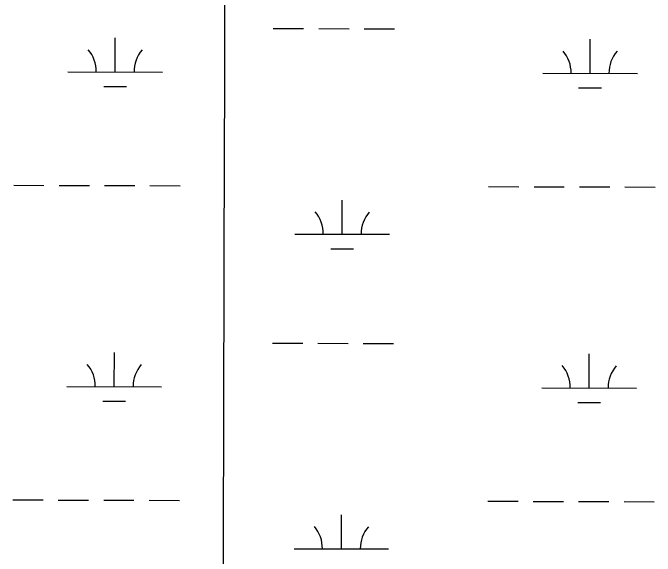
# Model space of a CAD drawing. Extents: x 3161514 to 3199414, y 831166 to 856601.
# Drawn here: x 3191688 to 3192367, y 853407 to 853981 of the extents above; entities that cross this region are included whole.
import ezdxf

# ---------------------------------------------------------------- set-up
doc = ezdxf.new("R2010")
doc.units = 0
doc.layers.add('V-GRID-MAJR', color=7, linetype='Continuous')
doc.layers.add('V-WETL-SWMP', color=7, linetype='Continuous')

msp = doc.modelspace()

# ---------------------------------------------------------------- linework, layer by layer
at = {"layer": 'V-GRID-MAJR'}
msp.add_spline([(3191868.813, 836560.569), (3191883.798, 842621.023), (3191898.788, 848683.42), (3191913.778, 854745.858), (3191913.7830000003, 854747.76)], degree=3, dxfattribs=at)
at = {"layer": 'V-WETL-SWMP'}
for p, q in [((3191962.983088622, 853964.6421413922), (3191994.9829594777, 853964.5537331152)), ((3192010.9828949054, 853964.509528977), (3192042.9827657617, 853964.4211206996)), ((3192058.982701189, 853964.3769165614), (3192090.9825720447, 853964.2885082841)), ((3191795.7914335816, 853918.6739493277), (3191795.890935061, 853954.6737551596)), ((3192297.697408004, 853917.2872986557), (3192297.796909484, 853953.2871044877)), ((3191745.7916353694, 853918.8120872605), (3191845.791231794, 853918.5358113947)), ((3192247.6976097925, 853917.4254365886), (3192347.6972062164, 853917.1491607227)), ((3191783.748831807, 853903.2761856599), (3191807.7487349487, 853903.2098794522)), ((3192285.6548062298, 853901.889534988), (3192309.6547093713, 853901.8232287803)), ((3191688.6159969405, 853798.8987811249), (3191720.615867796, 853798.8103728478)), ((3191736.615803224, 853798.766168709), (3191768.61567408, 853798.6777604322)), ((3191784.615609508, 853798.6335562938), (3191816.615480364, 853798.5451480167)), ((3191832.6154157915, 853798.5009438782), (3191864.615286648, 853798.4125356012)), ((3192190.521971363, 853797.5121304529), (3192222.521842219, 853797.4237221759)), ((3192238.5217776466, 853797.3795180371), (3192270.5216485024, 853797.2911097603)), ((3192286.5215839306, 853797.2469056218), (3192318.5214547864, 853797.1584973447)), ((3192334.5213902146, 853797.1142932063), (3192366.5212610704, 853797.0258849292)), ((3192035.790347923, 853747.1975045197), (3192035.8898494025, 853783.1973103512)), ((3191985.790549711, 853747.3356424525), (3192085.7901461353, 853747.0593665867)), ((3192023.747746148, 853731.7997408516), (3192047.74764929, 853731.7334346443)), ((3191962.0635982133, 853631.9689356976), (3191994.0634690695, 853631.8805274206)), ((3192010.063404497, 853631.8363232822), (3192042.063275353, 853631.747915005)), ((3192058.063210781, 853631.7037108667), (3192090.063081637, 853631.6153025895)), ((3191794.8719431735, 853586.000743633), (3191794.971444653, 853622.000549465)), ((3192296.777917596, 853584.6140929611), (3192296.8774190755, 853620.613898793)), ((3191744.8721449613, 853586.1388815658), (3191844.8717413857, 853585.8626057)), ((3192246.778119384, 853584.7522308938), (3192346.7777158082, 853584.4759550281)), ((3191782.8293413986, 853570.6029799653), (3191806.82924454, 853570.5366737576)), ((3192284.7353158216, 853569.2163292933), (3192308.735218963, 853569.1500230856)), ((3191687.6965065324, 853466.2255754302), (3191719.696377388, 853466.1371671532)), ((3191735.696312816, 853466.0929630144), (3191767.696183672, 853466.0045547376)), ((3191783.6961191, 853465.960350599), (3191815.6959899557, 853465.871942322)), ((3191831.695925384, 853465.8277381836), (3191863.6957962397, 853465.7393299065)), ((3192189.6024809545, 853464.8389247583), (3192221.6023518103, 853464.7505164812)), ((3192237.6022872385, 853464.7063123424), (3192269.6021580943, 853464.6179040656)), ((3192285.602093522, 853464.5736999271), (3192317.6019643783, 853464.48529165)), ((3192333.601899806, 853464.4410875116), (3192365.601770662, 853464.3526792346)), ((3192034.870857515, 853414.5242988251), (3192034.9703589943, 853450.5241046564)), ((3191984.8710593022, 853414.6624367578), (3192084.8706557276, 853414.3861608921))]:
    msp.add_line(p, q, dxfattribs=at)
for centre, radius, start, end in [((3191740.5500327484, 853919.30137285), 35.24628790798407, 359.06988632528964, 40.61354465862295), ((3191851.0354590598, 853918.9961270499), 35.246287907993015, 139.06988123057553, 180.61353956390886), ((3192242.456007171, 853917.914722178), 35.24628790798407, 359.06988632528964, 40.61354465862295), ((3192352.9414334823, 853917.609476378), 35.246287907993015, 139.06988123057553, 180.61353956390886), ((3191980.5489470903, 853747.8249280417), 35.24628790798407, 359.06988632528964, 40.61354465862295), ((3192091.034373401, 853747.519682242), 35.246287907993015, 139.06988123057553, 180.61353956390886), ((3191739.63054234, 853586.6281671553), 35.24628790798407, 359.06988632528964, 40.61354465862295), ((3191850.115968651, 853586.3229213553), 35.246287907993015, 139.06988123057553, 180.61353956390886), ((3192241.536516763, 853585.2415164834), 35.24628790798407, 359.06988632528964, 40.61354465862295), ((3192352.021943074, 853584.9362706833), 35.246287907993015, 139.06988123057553, 180.61353956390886), ((3191979.629456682, 853415.151722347), 35.24628790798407, 359.06988632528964, 40.61354465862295), ((3192090.1148829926, 853414.8464765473), 35.246287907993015, 139.06988123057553, 180.61353956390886)]:
    msp.add_arc(centre, radius, start, end, dxfattribs=at)

doc.saveas('drawing.dxf')
